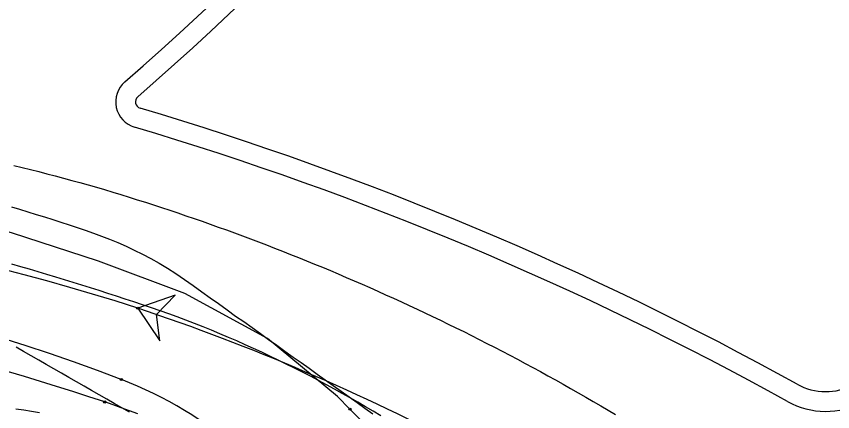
# Model space of a CAD drawing. Extents: x -14 to 1565148, y -25 to 642856.
# Drawn here: x 1564853.79 to 1564884.76, y 636552.41 to 636567.41 of the extents above; entities that cross this region are included whole.
import ezdxf

# ---------------------------------------------------------------- set-up
doc = ezdxf.new("R2010")
doc.units = 0
for name, color, linetype in [('DR_P_Headwall', 7, 'Continuous'), ('GE_P_Alignment_100_Stations', 7, 'Continuous'), ('GE_X_Alignment', 7, 'Continuous'), ('PV_P_EOP', 7, 'Continuous'), ('TR_Turning_Path28', 7, 'Continuous'), ('TR_Turning_Path28 - Copy-1', 7, 'Continuous')]:
    doc.layers.add(name, color=color, linetype=linetype)

msp = doc.modelspace()

# ---------------------------------------------------------------- linework, layer by layer
at = {"layer": 'DR_P_Headwall'}
for points in [[(1564853.69, 636561.751), (1564854.004, 636561.674), (1564854.319, 636561.595), (1564854.633, 636561.515), (1564854.947, 636561.434), (1564855.26, 636561.352), (1564855.574, 636561.268), (1564855.886, 636561.183), (1564856.199, 636561.097), (1564856.511, 636561.01), (1564856.823, 636560.921), (1564857.135, 636560.831), (1564857.445, 636560.738), (1564857.755, 636560.643), (1564858.064, 636560.547), (1564858.373, 636560.45), (1564858.681, 636560.352), (1564858.99, 636560.252), (1564859.298, 636560.151), (1564859.606, 636560.049), (1564859.913, 636559.946), (1564860.221, 636559.841), (1564860.528, 636559.736), (1564860.834, 636559.629), (1564861.141, 636559.521), (1564861.447, 636559.412), (1564861.753, 636559.301), (1564862.059, 636559.19), (1564862.364, 636559.077), (1564862.669, 636558.963), (1564862.973, 636558.848), (1564863.278, 636558.731), (1564863.582, 636558.614), (1564863.885, 636558.495), (1564864.188, 636558.375), (1564864.491, 636558.254), (1564864.794, 636558.132), (1564865.096, 636558.008), (1564865.398, 636557.884), (1564865.699, 636557.758), (1564866, 636557.631), (1564866.301, 636557.503), (1564866.601, 636557.374), (1564866.901, 636557.243), (1564867.2, 636557.112), (1564867.499, 636556.979), (1564867.797, 636556.845), (1564868.096, 636556.71), (1564868.393, 636556.574), (1564868.69, 636556.436), (1564868.987, 636556.297), (1564869.283, 636556.158), (1564869.579, 636556.017), (1564869.874, 636555.875), (1564870.169, 636555.732), (1564870.463, 636555.587), (1564870.757, 636555.442), (1564871.05, 636555.295), (1564871.343, 636555.147), (1564871.635, 636554.999), (1564871.927, 636554.849), (1564872.218, 636554.697), (1564872.509, 636554.545), (1564872.799, 636554.392), (1564873.089, 636554.237), (1564873.378, 636554.081), (1564873.666, 636553.925), (1564873.954, 636553.767), (1564874.242, 636553.608), (1564874.529, 636553.447), (1564874.815, 636553.286), (1564875.101, 636553.124), (1564875.386, 636552.96), (1564875.671, 636552.796), (1564875.955, 636552.63), (1564876.238, 636552.463), (1564876.521, 636552.295)], [(1564858.389, 636556.334), (1564859.226, 636555.09), (1564859.1, 636556.095), (1564859.808, 636556.821), (1564858.389, 636556.334)]]:
    msp.add_lwpolyline(points, dxfattribs=at)
msp.add_lwpolyline([(1564858.389, 636556.334), (1564859.226, 636555.09), (1564859.1, 636556.095), (1564859.808, 636556.821)], close=True, dxfattribs=at)
msp.add_circle((1564858.389, 636556.334), 0.0417, dxfattribs=at)
msp.add_circle((1564858.389, 636556.334), 0.0417, dxfattribs=at)
for centre, radius, start, end in [((1564834.542, 636483.014), 77.101, 71.98311, 93.31613), ((1564832.254, 636478.029), 82.552, 52.62684, 71.54321)]:
    msp.add_arc(centre, radius, start, end, dxfattribs=at)
at = {"layer": 'GE_P_Alignment_100_Stations'}
for points in [[(1564866.443, 636552.503), (1564865.975, 636552.981), (1564863.31, 636555.182), (1564860.176, 636556.893), (1564856.899, 636558.113), (1564853.596, 636559.191), (1564850.253, 636560.137), (1564846.875, 636560.951), (1564843.467, 636561.631), (1564840.035, 636562.176), (1564836.585, 636562.584), (1564833.121, 636562.856), (1564829.648, 636562.992), (1564828.258, 636563.007)], [(1564853.596, 636560.185), (1564853.911, 636560.089), (1564854.227, 636559.992), (1564854.54, 636559.894), (1564854.854, 636559.795), (1564855.165, 636559.696), (1564855.476, 636559.595), (1564855.786, 636559.494), (1564856.095, 636559.391), (1564856.402, 636559.288), (1564856.71, 636559.182), (1564857.017, 636559.07), (1564857.325, 636558.951), (1564857.635, 636558.823), (1564857.946, 636558.685), (1564858.257, 636558.538), (1564858.571, 636558.381), (1564858.885, 636558.214), (1564859.203, 636558.036), (1564859.521, 636557.846), (1564859.842, 636557.643), (1564860.165, 636557.427), (1564860.491, 636557.197), (1564860.818, 636556.954), (1564861.14, 636556.728), (1564861.459, 636556.508), (1564861.781, 636556.273), (1564862.102, 636556.036), (1564862.415, 636555.822), (1564862.73, 636555.598), (1564863.046, 636555.366), (1564863.357, 636555.146), (1564863.667, 636554.929), (1564863.977, 636554.704), (1564864.287, 636554.48), (1564864.592, 636554.267), (1564864.897, 636554.051), (1564865.203, 636553.827), (1564865.507, 636553.61), (1564865.808, 636553.4), (1564866.111, 636553.183), (1564866.412, 636552.964), (1564866.712, 636552.752), (1564867.01, 636552.543), (1564867.309, 636552.326)], [(1564864.039, 636549.324), (1564863.807, 636549.563), (1564863.57, 636549.798), (1564863.33, 636550.029), (1564863.086, 636550.256), (1564862.839, 636550.479), (1564862.587, 636550.698), (1564862.332, 636550.913), (1564862.074, 636551.123), (1564861.811, 636551.328), (1564861.545, 636551.529), (1564861.275, 636551.725), (1564861.002, 636551.915), (1564860.724, 636552.1), (1564860.444, 636552.28), (1564860.16, 636552.454), (1564859.872, 636552.623), (1564859.581, 636552.786), (1564859.287, 636552.942), (1564858.989, 636553.092), (1564858.688, 636553.236), (1564858.385, 636553.374), (1564858.078, 636553.504), (1564857.769, 636553.628)], [(1564883.533, 636538.453), (1564883.264, 636538.613), (1564880.617, 636540.393), (1564878.011, 636542.282), (1564875.468, 636544.257), (1564872.993, 636546.315), (1564870.588, 636548.455), (1564868.256, 636550.673), (1564866.444, 636552.503)]]:
    msp.add_lwpolyline(points, dxfattribs=at)
for centre in [(1564857.769, 636553.628), (1564857.769, 636553.628), (1564866.443, 636552.503), (1564866.444, 636552.503)]:
    msp.add_circle(centre, 0.0417, dxfattribs=at)
msp.add_arc((1564827.963, 636475.036), 84.054, 69.23108, 90.2817, dxfattribs=at)
at = {"layer": 'GE_X_Alignment'}
for centre, radius, start, end in [((1564791.719, 636641.216), 101.75, 310.93784, 344.38184), ((1564858.554, 636564.163), 0.25, 130.9378, 253.4015), ((1564822.688, 636443.842), 125.303, 61.01309, 73.40168), ((1564884.501, 636555.416), 2.25, 241.0131, 354.7247)]:
    msp.add_arc(centre, radius, start, end, dxfattribs=at)
at = {"layer": 'PV_P_EOP'}
for centre, radius, start, end in [((1564791.719, 636641.216), 101, 310.93784, 344.38184), ((1564791.719, 636641.216), 101.75, 310.93784, 344.38184), ((1564858.554, 636564.163), 1, 130.9378, 253.4015), ((1564858.554, 636564.163), 0.25, 130.9378, 253.4015), ((1564822.688, 636443.842), 125.303, 61.01309, 73.40168), ((1564822.688, 636443.842), 124.553, 61.01309, 73.40168), ((1564884.501, 636555.416), 3, 241.0131, 354.7247), ((1564884.501, 636555.416), 2.25, 241.0131, 354.7247)]:
    msp.add_arc(centre, radius, start, end, dxfattribs=at)
at = {"layer": 'TR_Turning_Path28'}
msp.add_lwpolyline([(1564858.074, 636552.39), (1564857.787, 636552.554), (1564857.5, 636552.718), (1564857.214, 636552.882), (1564856.927, 636553.046), (1564856.64, 636553.21), (1564856.354, 636553.375), (1564856.067, 636553.539), (1564855.781, 636553.704), (1564855.494, 636553.868), (1564855.208, 636554.033), (1564854.922, 636554.198), (1564854.635, 636554.363), (1564854.349, 636554.528), (1564854.063, 636554.693), (1564853.777, 636554.858)], dxfattribs=at)
msp.add_arc((1565297.636, 637322.531), 890.753, 239.477465, 241.462714, dxfattribs=at)
at = {"layer": 'TR_Turning_Path28 - Copy-1'}
for points in [[(1564867.62, 636552.249), (1564867.329, 636552.422), (1564867.036, 636552.594), (1564866.742, 636552.764), (1564866.446, 636552.933), (1564866.149, 636553.1), (1564865.85, 636553.264), (1564865.55, 636553.427), (1564865.248, 636553.589), (1564864.945, 636553.748), (1564864.64, 636553.905), (1564864.334, 636554.06), (1564864.027, 636554.214), (1564863.717, 636554.365), (1564863.407, 636554.514), (1564863.095, 636554.661), (1564862.781, 636554.805), (1564862.466, 636554.948), (1564862.15, 636555.088), (1564861.832, 636555.226), (1564861.512, 636555.361), (1564861.191, 636555.494), (1564860.869, 636555.624), (1564860.545, 636555.752), (1564860.22, 636555.877), (1564859.893, 636556), (1564859.565, 636556.12), (1564859.236, 636556.237), (1564858.908, 636556.35), (1564858.575, 636556.463), (1564858.247, 636556.572), (1564857.918, 636556.681), (1564857.589, 636556.788), (1564857.26, 636556.895), (1564856.931, 636557), (1564856.601, 636557.105), (1564856.271, 636557.208), (1564855.941, 636557.311), (1564855.61, 636557.412), (1564855.279, 636557.513), (1564854.948, 636557.613), (1564854.616, 636557.711), (1564854.284, 636557.809), (1564853.952, 636557.906), (1564853.62, 636558.001)], [(1564858.394, 636552.327), (1564858.081, 636552.443), (1564857.768, 636552.556), (1564857.453, 636552.666), (1564857.138, 636552.774)], [(1564854.664, 636552.359), (1564854.364, 636552.41), (1564854.064, 636552.459), (1564853.763, 636552.507)]]:
    msp.add_lwpolyline(points, dxfattribs=at)
msp.add_circle((1564857.138, 636552.774), 0.0417, dxfattribs=at)
msp.add_circle((1564857.138, 636552.774), 0.0417, dxfattribs=at)
msp.add_arc((1564821.749, 636446.627), 111.891, 71.56198, 92.43914, dxfattribs=at)

doc.saveas('drawing.dxf')
